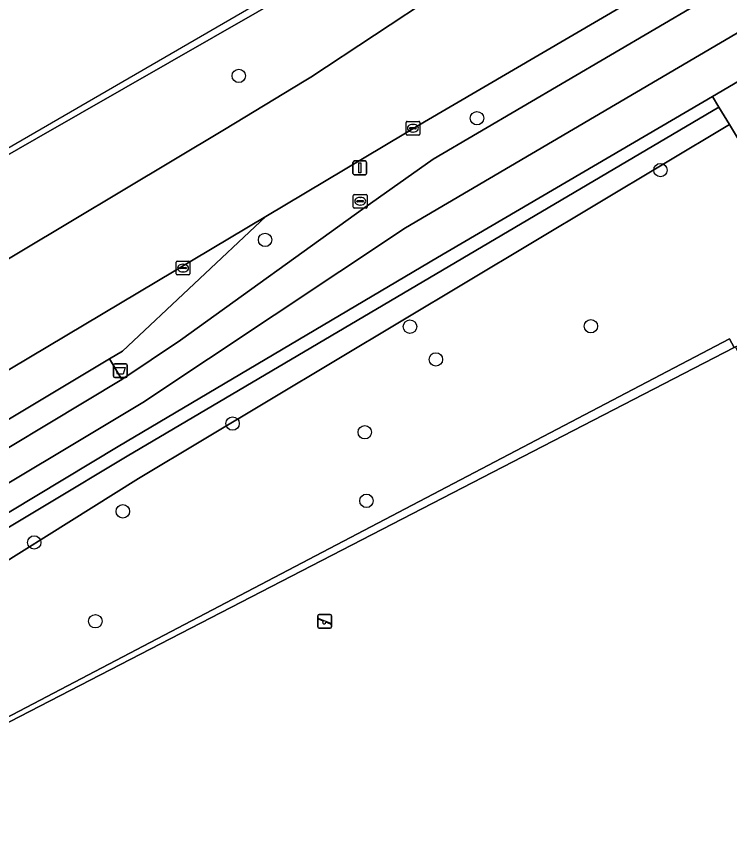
# Model space of a CAD drawing. Extents: x 158835 to 160077, y 386387 to 387778.
# Drawn here: x 159172.1 to 159224, y 387366.3 to 387426.3 of the extents above; entities that cross this region are included whole.
import ezdxf

# ---------------------------------------------------------------- set-up
doc = ezdxf.new("R2010")
doc.units = 0
for name, color, linetype in [('IMGEO_Afvalbak', 7, 'Continuous'), ('IMGEO_Berm_groen', 7, 'Continuous'), ('IMGEO_Boom', 7, 'Continuous'), ('IMGEO_Fietspad_gesloten', 7, 'Continuous'), ('IMGEO_Groenvoorziening', 7, 'Continuous'), ('IMGEO_Hek', 7, 'Continuous'), ('IMGEO_Kolk', 7, 'Continuous'), ('IMGEO_Lichtmast', 7, 'Continuous'), ('IMGEO_Rijbaan_lokaal_gesloten', 7, 'Continuous'), ('IMGEO_Rijbaan_lokaal_open', 7, 'Continuous'), ('IMGEO_Rioolput', 7, 'Continuous'), ('IMGEO_Speelvoorziening', 7, 'Continuous'), ('IMGEO_Voetpad_open', 7, 'Continuous')]:
    doc.layers.add(name, color=color, linetype=linetype)

msp = doc.modelspace()

# ---------------------------------------------------------------- linework, layer by layer
at = {"layer": 'IMGEO_Afvalbak'}
for p, q in [((159179.174, 387400.146), (159179.174, 387400.946)), ((159179.174, 387400.946), (159179.174, 387400.146)), ((159179.274, 387401.046), (159180.064, 387401.046)), ((159180.064, 387401.046), (159179.274, 387401.046)), ((159180.164, 387400.946), (159180.164, 387400.146)), ((159180.164, 387400.146), (159180.164, 387400.946)), ((159180.064, 387400.046), (159179.274, 387400.046)), ((159179.274, 387400.046), (159180.064, 387400.046))]:
    msp.add_line(p, q, dxfattribs=at)
msp.add_lwpolyline([(159179.317, 387400.76), (159180.021, 387400.76), (159179.872, 387400.29), (159179.466, 387400.29), (159179.317, 387400.76)], dxfattribs=at)
for centre, start, end in [((159179.274, 387400.946), 90, 180), ((159179.274, 387400.946), 90, 180), ((159180.064, 387400.946), 0, 90), ((159180.064, 387400.946), 360, 90), ((159179.274, 387400.146), 180, 270), ((159179.274, 387400.146), 180, 270), ((159180.064, 387400.146), 270, 0), ((159180.064, 387400.146), 270, 0)]:
    msp.add_arc(centre, 0.1, start, end, dxfattribs=at)
at = {"layer": 'IMGEO_Berm_groen'}
for points in [[(159302.53, 387474.611), (159306.495, 387476.448), (159298.865, 387475.326), (159201.818, 387418.649), (159190.265, 387411.767), (159179.831, 387401.962), (159178.882, 387401.4), (159179.789, 387399.908), (159184.051, 387402.747), (159197.473, 387412.424), (159202.444, 387415.92)], [(159193.065, 387421.61), (159193.533, 387421.89), (159202.806, 387428.025), (159209.275, 387432.839), (159211.034, 387434.191), (159208.869, 387437.673), (159173.556, 387417.445), (159164.543, 387412.263), (159157.947, 387400.781), (159160.352, 387402.226), (159168.66, 387406.981), (159187.255, 387418.091)]]:
    msp.add_lwpolyline(points, close=True, dxfattribs=at)
at = {"layer": 'IMGEO_Boom'}
for centre in [(159188.294, 387421.99), (159205.64, 387418.91), (159219.001, 387415.134), (159190.208, 387410.055), (159200.761, 387403.742), (159213.933, 387403.773), (159202.646, 387401.359), (159187.843, 387396.689), (159197.47, 387396.058), (159197.589, 387391.069), (159179.85, 387390.301), (159173.399, 387388.041), (159177.848, 387382.305)]:
    msp.add_circle(centre, 0.489, dxfattribs=at)
at = {"layer": 'IMGEO_Fietspad_gesloten'}
msp.add_lwpolyline([(159320.217, 387482.809), (159306.495, 387476.448), (159302.53, 387474.611), (159202.444, 387415.92), (159197.473, 387412.424), (159184.051, 387402.747), (159179.789, 387399.908), (159166.293, 387391.788), (159149.682, 387384.118), (159149.078, 387383.824), (159148.12, 387383.346), (159149.704, 387380.694), (159150.347, 387381.186), (159166.672, 387389.456), (159181.304, 387398.214), (159200.446, 387410.929), (159304.411, 387471.978), (159321.929, 387480.06), (159322.002, 387480.148), (159331.183, 387484.224)], dxfattribs=at)
at = {"layer": 'IMGEO_Groenvoorziening'}
for points in [[(159224.36, 387402.222), (159224.455, 387402.271), (159229.125, 387404.681), (159226.951, 387411.77), (159227.803, 387412.211), (159227.047, 387413.46), (159224.027, 387418.443), (159180.987, 387392.691), (159165.943, 387383.274), (159162.451, 387383.685), (159180.174, 387394.325), (159223.258, 387419.712), (159222.781, 387420.499), (159202.774, 387408.77), (159179.519, 387395.031), (159149.879, 387377.204)], [(159263.698, 387160.298), (159326.874, 387193.134), (159325.643, 387195.34), (159324.449, 387197.558), (159323.504, 387197.167), (159323.006, 387198.253), (159323.872, 387198.691), (159322.717, 387200.95), (159257.42, 387167.319), (159255.258, 387166.205), (159201.998, 387269.928), (159208.786, 387274.075), (159159.729, 387369.196), (159224.03, 387402.865), (159224.36, 387402.222)]]:
    msp.add_lwpolyline(points, dxfattribs=at)
for points in [[(159223.258, 387419.712), (159180.174, 387394.325), (159162.451, 387383.685), (159165.943, 387383.274), (159180.987, 387392.691), (159224.027, 387418.443)], [(159271.329, 387301.63), (159270.192, 387303.833), (159271.952, 387304.725), (159271.785, 387305.054), (159271.465, 387305.683), (159209.686, 387274.058), (159161.319, 387369.689), (159224.36, 387402.222), (159224.03, 387402.865), (159159.729, 387369.196), (159208.786, 387274.075), (159201.998, 387269.928), (159255.258, 387166.205), (159257.42, 387167.319), (159205.883, 387267.861)], [(159224.455, 387402.271), (159224.36, 387402.222), (159161.319, 387369.689), (159209.686, 387274.058), (159271.465, 387305.683), (159269.637, 387309.279), (159271.699, 387310.319)]]:
    msp.add_lwpolyline(points, close=True, dxfattribs=at)
at = {"layer": 'IMGEO_Hek'}
msp.add_lwpolyline([(159224.03, 387402.865), (159159.729, 387369.196), (159208.786, 387274.075), (159201.998, 387269.928), (159255.258, 387166.205), (159257.42, 387167.319)], dxfattribs=at)
at = {"layer": 'IMGEO_Kolk'}
for p, q in [((159200.472, 387417.754), (159200.472, 387418.606)), ((159200.547, 387418.68), (159201.399, 387418.68)), ((159200.731, 387418.174), (159200.731, 387418.186)), ((159201.169, 387418.137), (159200.771, 387418.137)), ((159200.774, 387418.223), (159201.172, 387418.223)), ((159200.96, 387418.46), (159200.985, 387418.46)), ((159201.215, 387418.186), (159201.215, 387418.174)), ((159201.473, 387418.606), (159201.473, 387417.754)), ((159201.399, 387417.68), (159200.547, 387417.68)), ((159200.983, 387417.9), (159200.958, 387417.9)), ((159183.807, 387408.505), (159184.659, 387408.505)), ((159183.732, 387407.579), (159183.732, 387408.431)), ((159183.991, 387407.999), (159183.991, 387408.011)), ((159184.429, 387407.962), (159184.031, 387407.962)), ((159184.034, 387408.048), (159184.432, 387408.048)), ((159184.22, 387408.285), (159184.245, 387408.285)), ((159184.475, 387408.011), (159184.475, 387407.999)), ((159184.733, 387408.431), (159184.733, 387407.579)), ((159184.659, 387407.505), (159183.807, 387407.505)), ((159184.243, 387407.725), (159184.218, 387407.725))]:
    msp.add_line(p, q, dxfattribs=at)
for points in [[(159200.472, 387417.754), (159200.472, 387418.606)], [(159200.547, 387418.68), (159201.399, 387418.68)], [(159201.473, 387418.606), (159201.473, 387417.754)], [(159201.399, 387417.68), (159200.547, 387417.68)], [(159183.807, 387408.505), (159184.659, 387408.505)], [(159183.732, 387407.579), (159183.732, 387408.431)], [(159184.733, 387408.431), (159184.733, 387407.579)], [(159184.659, 387407.505), (159183.807, 387407.505)]]:
    msp.add_lwpolyline(points, dxfattribs=at)
for centre, radius, start, end in [((159200.549, 387418.604), 0.0765, 91.55205, 178.44795), ((159200.549, 387418.604), 0.0765, 91.55205, 178.44795), ((159200.771, 387418.183), 0.0403, 85.87752, 175.75265), ((159200.768, 387418.173), 0.0366, 178.93798, 274.71019), ((159201.172, 387418.18), 0.043, 264.86636, 352.45326), ((159201.176, 387418.185), 0.0386, 1.73085, 96.63898), ((159201.397, 387418.604), 0.0765, 1.55205, 88.44795), ((159201.397, 387418.604), 0.0765, 1.55205, 88.44795), ((159200.549, 387417.756), 0.0765, 181.55205, 268.44795), ((159200.549, 387417.756), 0.0765, 181.55205, 268.44795), ((159201.397, 387417.756), 0.0765, 271.55205, 358.44795), ((159201.397, 387417.756), 0.0765, 271.55205, 358.44795), ((159183.809, 387408.429), 0.0765, 91.55205, 178.44795), ((159183.809, 387408.429), 0.0765, 91.55205, 178.44795), ((159184.657, 387408.429), 0.0765, 1.55205, 88.44795), ((159184.657, 387408.429), 0.0765, 1.55205, 88.44795), ((159184.031, 387408.008), 0.0403, 85.87752, 175.75265), ((159184.028, 387407.998), 0.0366, 178.93798, 274.71019), ((159184.432, 387408.005), 0.043, 264.86636, 352.45326), ((159184.436, 387408.01), 0.0386, 1.73085, 96.63898), ((159183.809, 387407.581), 0.0765, 181.55205, 268.44795), ((159183.809, 387407.581), 0.0765, 181.55205, 268.44795), ((159184.657, 387407.581), 0.0765, 271.55205, 358.44795), ((159184.657, 387407.581), 0.0765, 271.55205, 358.44795)]:
    msp.add_arc(centre, radius, start, end, dxfattribs=at)
for centre, major_axis, ratio, start_param, end_param in [((159200.959, 387418.18), (-0.387, 0.002), 0.722429, 4.712389, 7.853982), ((159200.984, 387418.18), (-0.39, 0.002), 0.717154, 1.570796, 4.712389), ((159184.219, 387408.005), (-0.387, 0.002), 0.722429, 4.712389, 7.853982), ((159184.244, 387408.005), (-0.39, 0.002), 0.717154, 1.570796, 4.712389)]:
    msp.add_ellipse(centre, major_axis=major_axis, ratio=ratio, start_param=start_param, end_param=end_param, dxfattribs=at)
at = {"layer": 'IMGEO_Lichtmast'}
for p, q in [((159196.609, 387414.898), (159196.609, 387415.698)), ((159196.609, 387415.698), (159196.609, 387414.898)), ((159196.709, 387415.798), (159197.499, 387415.798)), ((159197.499, 387415.798), (159196.709, 387415.798)), ((159197.599, 387415.698), (159197.599, 387414.898)), ((159197.599, 387414.898), (159197.599, 387415.698)), ((159197.499, 387414.798), (159196.709, 387414.798)), ((159196.709, 387414.798), (159197.499, 387414.798))]:
    msp.add_line(p, q, dxfattribs=at)
msp.add_lwpolyline([(159197.029, 387415.673), (159197.179, 387415.673), (159197.179, 387414.923), (159197.029, 387414.923), (159197.029, 387415.673)], dxfattribs=at)
for centre, start, end in [((159196.709, 387415.698), 90, 180), ((159196.709, 387415.698), 90, 180), ((159197.499, 387415.698), 0, 90), ((159197.499, 387415.698), 360, 90), ((159196.709, 387414.898), 180, 270), ((159196.709, 387414.898), 180, 270), ((159197.499, 387414.898), 270, 0), ((159197.499, 387414.898), 270, 0)]:
    msp.add_arc(centre, 0.1, start, end, dxfattribs=at)
at = {"layer": 'IMGEO_Rijbaan_lokaal_gesloten'}
for points in [[(159291.78, 387486.393), (159142.421, 387399.894), (159142.53, 387399.589), (159151.799, 387404.936), (159164.543, 387412.263), (159173.556, 387417.445), (159208.869, 387437.673), (159211.49, 387439.174), (159251.704, 387462.295)], [(159226.112, 387444.417), (159221.15, 387441.27), (159220.363, 387440.763), (159211.034, 387434.191), (159209.275, 387432.839), (159202.806, 387428.025), (159193.533, 387421.89), (159193.065, 387421.61), (159187.255, 387418.091), (159168.66, 387406.981), (159160.352, 387402.226), (159157.947, 387400.781), (159144.916, 387392.953), (159147.294, 387386.016), (159149.529, 387387.407), (159150.764, 387388.223), (159151.806, 387388.855), (159190.265, 387411.767), (159201.818, 387418.649), (159298.865, 387475.326)]]:
    msp.add_lwpolyline(points, dxfattribs=at)
msp.add_lwpolyline([(159190.265, 387411.767), (159151.806, 387388.855), (159150.764, 387388.223), (159164.493, 387392.784), (159165.386, 387393.326), (159178.882, 387401.4), (159179.831, 387401.962)], close=True, dxfattribs=at)
at = {"layer": 'IMGEO_Rijbaan_lokaal_open'}
msp.add_lwpolyline([(159165.386, 387393.326), (159166.293, 387391.788), (159179.789, 387399.908), (159178.882, 387401.4)], close=True, dxfattribs=at)
at = {"layer": 'IMGEO_Rioolput'}
for p, q in [((159196.635, 387412.441), (159196.635, 387413.293)), ((159196.71, 387413.367), (159197.562, 387413.367)), ((159197.636, 387413.293), (159197.636, 387412.441)), ((159196.894, 387412.861), (159196.894, 387412.873)), ((159197.332, 387412.824), (159196.934, 387412.824)), ((159196.937, 387412.91), (159197.335, 387412.91)), ((159197.123, 387413.147), (159197.148, 387413.147)), ((159197.378, 387412.873), (159197.378, 387412.861)), ((159197.562, 387412.367), (159196.71, 387412.367)), ((159197.146, 387412.587), (159197.121, 387412.587))]:
    msp.add_line(p, q, dxfattribs=at)
for points in [[(159196.635, 387412.441), (159196.635, 387413.293)], [(159196.71, 387413.367), (159197.562, 387413.367)], [(159197.636, 387413.293), (159197.636, 387412.441)], [(159197.562, 387412.367), (159196.71, 387412.367)]]:
    msp.add_lwpolyline(points, dxfattribs=at)
for centre, radius, start, end in [((159196.712, 387413.291), 0.0765, 91.55205, 178.44795), ((159196.712, 387413.291), 0.0765, 91.55205, 178.44795), ((159197.56, 387413.291), 0.0765, 1.55205, 88.44795), ((159197.56, 387413.291), 0.0765, 1.55205, 88.44795), ((159196.934, 387412.87), 0.0403, 85.87752, 175.75265), ((159196.931, 387412.86), 0.0366, 178.93798, 274.71019), ((159197.335, 387412.867), 0.043, 264.86636, 352.45326), ((159197.339, 387412.872), 0.0386, 1.73085, 96.63898), ((159196.712, 387412.443), 0.0765, 181.55205, 268.44795), ((159196.712, 387412.443), 0.0765, 181.55205, 268.44795), ((159197.56, 387412.443), 0.0765, 271.55205, 358.44795), ((159197.56, 387412.443), 0.0765, 271.55205, 358.44795)]:
    msp.add_arc(centre, radius, start, end, dxfattribs=at)
for centre, major_axis, ratio, start_param, end_param in [((159197.122, 387412.867), (-0.387, 0.002), 0.722429, 4.712389, 7.853982), ((159197.147, 387412.867), (-0.39, 0.002), 0.717154, 1.570796, 4.712389)]:
    msp.add_ellipse(centre, major_axis=major_axis, ratio=ratio, start_param=start_param, end_param=end_param, dxfattribs=at)
at = {"layer": 'IMGEO_Speelvoorziening'}
for p, q in [((159194.049, 387381.891), (159194.049, 387382.691)), ((159194.049, 387382.691), (159194.049, 387381.891)), ((159194.149, 387382.791), (159194.939, 387382.791)), ((159194.939, 387382.791), (159194.149, 387382.791)), ((159195.039, 387382.691), (159195.039, 387381.891)), ((159195.039, 387381.891), (159195.039, 387382.691)), ((159194.432, 387382.319), (159194.093, 387382.456)), ((159194.118, 387382.516), (159194.994, 387382.163)), ((159194.97, 387382.103), (159194.63, 387382.24)), ((159194.939, 387381.791), (159194.149, 387381.791)), ((159194.149, 387381.791), (159194.939, 387381.791))]:
    msp.add_line(p, q, dxfattribs=at)
for centre, radius, start, end in [((159194.149, 387382.691), 0.1, 90, 180), ((159194.149, 387382.691), 0.1, 90, 180), ((159194.939, 387382.691), 0.1, 0, 90), ((159194.939, 387382.691), 0.1, 360, 90), ((159194.106, 387382.486), 0.0327, 68.07798, 248.07798), ((159194.511, 387382.229), 0.12, 130.99278, 5.16318), ((159194.982, 387382.133), 0.0327, 248.07798, 68.07798), ((159194.149, 387381.891), 0.1, 180, 270), ((159194.149, 387381.891), 0.1, 180, 270), ((159194.939, 387381.891), 0.1, 270, 0), ((159194.939, 387381.891), 0.1, 270, 0)]:
    msp.add_arc(centre, radius, start, end, dxfattribs=at)
at = {"layer": 'IMGEO_Voetpad_open'}
for points in [[(159321.929, 387480.06), (159304.411, 387471.978), (159200.446, 387410.929), (159181.304, 387398.214), (159166.672, 387389.456), (159150.347, 387381.186), (159149.704, 387380.694), (159146.094, 387377.932), (159145.829, 387377.032), (159145.727, 387376.764), (159145.649, 387376.488), (159145.646, 387376.471), (159146.179, 387374.979), (159149.751, 387377.196), (159149.879, 387377.204), (159179.519, 387395.031)], [(159179.519, 387395.031), (159202.774, 387408.77), (159222.781, 387420.499), (159224.725, 387421.639), (159313.847, 387473.886), (159315.16, 387474.528), (159317.214, 387475.534), (159319.729, 387476.764), (159324.915, 387479.303)], [(159237.051, 387401.139), (159230.52, 387411.871), (159229.727, 387413.207), (159228.897, 387414.608), (159225.97, 387419.541), (159225.193, 387420.851), (159224.725, 387421.639), (159222.781, 387420.499), (159223.258, 387419.712), (159224.027, 387418.443), (159227.047, 387413.46), (159227.803, 387412.211), (159230.131, 387408.371), (159237.165, 387396.989)]]:
    msp.add_lwpolyline(points, dxfattribs=at)

doc.saveas('drawing.dxf')
